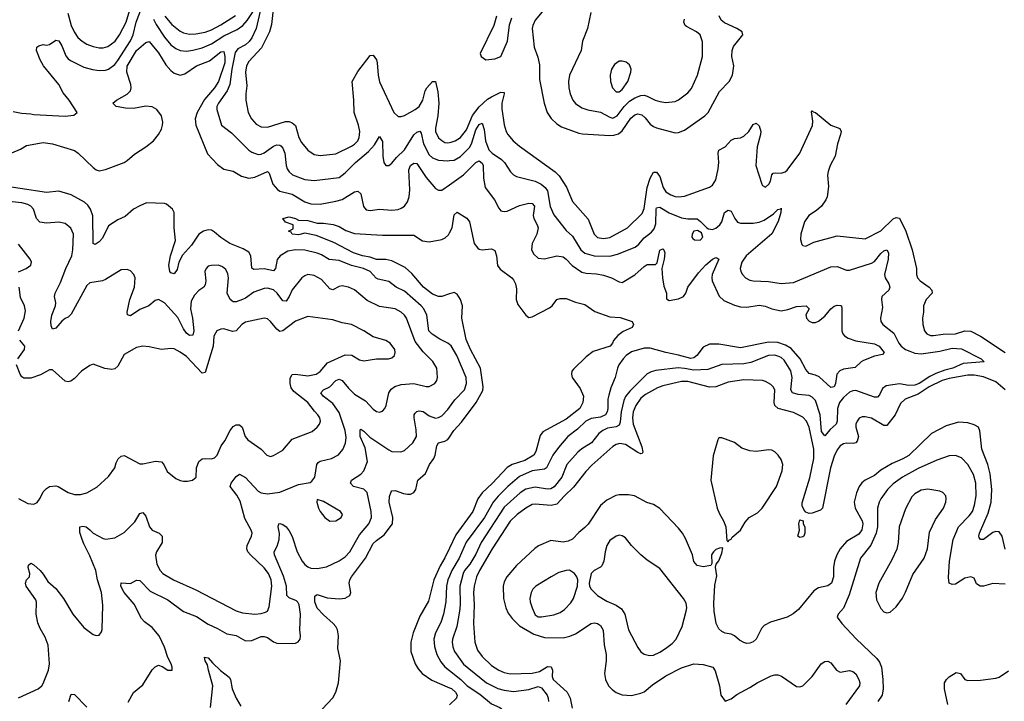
# Model space of a CAD drawing. Header units: inches. Extents: x 1834610 to 2027685, y 642842 to 774116.
# Tile 556 of 632: x 1967239 to 1973564, y 754530 to 758907. Entities that reach past the tile are written whole.
import ezdxf

# ---------------------------------------------------------------- set-up
doc = ezdxf.new("R2010")
doc.units = ezdxf.units.IN
doc.header["$MEASUREMENT"] = 0
doc.layers.add('B9765', color=7, linetype='Continuous')
doc.layers.add('B9775', color=7, linetype='Continuous')

msp = doc.modelspace()

# ---------------------------------------------------------------- linework, layer by layer
at = {"layer": 'B9765', "color": 5}
for points, elevation in [([(1967197.4, 758317.4), (1967250, 758305.7), (1967310, 758302.6), (1967330, 758297.3), (1967531.5, 758288.5), (1967585.6, 758294.4), (1967608, 758310), (1967556.2, 758390), (1967517.6, 758437.6), (1967490.4, 758490), (1967390.6, 758610), (1967369.8, 758650), (1967347.2, 758710), (1967349.8, 758730.2), (1967360.8, 758739.2), (1967390, 758747.4), (1967410, 758743.6), (1967430, 758747.6), (1967470, 758776.4), (1967489.5, 758770.5), (1967510, 758738.7), (1967534.8, 758674.8), (1967550, 758654.6), (1967564.4, 758644.4), (1967650, 758602.4), (1967706.1, 758586.1), (1967750, 758580.2), (1967790, 758583.6), (1967810, 758590.2), (1967850, 758619.7), (1967870, 758644.2), (1967949.6, 758770.4), (1967967.2, 758810), (1967987.1, 758890), (1968030.9, 759009.1)], 460), ([(1968789.3, 758989.3), (1968758.6, 758850), (1968730.4, 758790), (1968713.5, 758766.5), (1968690, 758746), (1968641.1, 758718.9), (1968622.8, 758697.2), (1968601.9, 758590), (1968589.6, 758490), (1968570.8, 758449.2), (1968515, 758370), (1968506, 758350), (1968504.7, 758330), (1968535.8, 758230), (1968600.4, 758180.4), (1968710, 758070.2), (1968730, 758056.5), (1968770, 758042.4), (1968790, 758042.8), (1968810, 758052.1), (1968870, 758095.4), (1968890, 758102.4), (1968910, 758101.4), (1968916.8, 758096.8), (1968930, 758082.8), (1968942.9, 758050), (1968951.4, 757970), (1968957.9, 757950), (1968970, 757929.2), (1968990.6, 757910.6), (1969070, 757881.7), (1969130, 757873.9), (1969290, 757894.3), (1969330, 757923), (1969395, 757990), (1969480.3, 758059.7), (1969517.3, 758102.7), (1969550, 758157.3), (1969570, 758124.7), (1969571.7, 758031.7), (1969578, 757990), (1969590, 757970.8), (1969610, 757970.6), (1969630, 757986), (1969658.5, 758021.5), (1969710, 758071.3), (1969770, 758166.7), (1969790, 758185), (1969810, 758190.2), (1969817.4, 758177.4), (1969832.3, 758110), (1969870, 758039.3), (1969890, 758019.2), (1969930, 758004.5), (1969990, 758000.5), (1970000, 758001.8)], 460), ([(1968871.3, 759010), (1968855.6, 758875.6), (1968843.4, 758830), (1968792.7, 758727.3), (1968710, 758638.7), (1968695.3, 758610), (1968689.6, 758570), (1968698.1, 758481.9), (1968691, 758430), (1968691.1, 758391.1), (1968706.8, 758310), (1968728.4, 758270), (1968757.1, 758237.1), (1968790, 758219.4), (1968830, 758215.9), (1968946.6, 758253.4), (1968970, 758253), (1968990, 758245.6), (1969010, 758228.5), (1969032.4, 758150), (1969050, 758118.5), (1969090, 758070.2), (1969130, 758041.2), (1969170, 758034.3), (1969270, 758044.6), (1969370, 758094.1), (1969390, 758107.5), (1969410.5, 758130), (1969420.2, 758150), (1969424.8, 758190), (1969415.6, 758230), (1969386.4, 758310), (1969385.2, 758390), (1969374.1, 758510), (1969410, 758574.7), (1969490, 758676.5), (1969510, 758679.5), (1969530, 758648.4), (1969535.1, 758630), (1969541, 758550), (1969550, 758508.5), (1969642.9, 758310), (1969670, 758286.4), (1969690, 758285.4), (1969710, 758291.3), (1969779.7, 758330), (1969804.4, 758350), (1969827.9, 758390), (1969844.2, 758450), (1969854.3, 758470), (1969890, 758510.4), (1969910, 758510.8), (1969924.6, 758444.6), (1969931.8, 758370), (1969925.8, 758290), (1969910.7, 758210), (1969910.7, 758190), (1969930, 758149.2), (1969950, 758130.2), (1969970, 758118.9), (1969990, 758116.6), (1970000, 758118.5)], 480), ([(1967548.2, 758948.2), (1967570, 758870.4), (1967588, 758828), (1967613.2, 758793.2), (1967639.2, 758770), (1967670, 758750.7), (1967710, 758735.3), (1967750, 758726.7), (1967774.3, 758725.7), (1967805.8, 758734.2), (1967852.2, 758770), (1967880.8, 758810), (1967922.2, 758890), (1967946.7, 758970)], 480), ([(1968098.3, 758910), (1968116, 758876), (1968170, 758795.1), (1968210, 758746), (1968241.5, 758721.5), (1968270, 758709.5), (1968310, 758705.5), (1968350, 758710.6), (1968410, 758727.1), (1968470, 758752.7), (1968550, 758804.3), (1968635.3, 758844.7), (1968671.3, 758868.7), (1968699, 758901), (1968739.4, 758960.6)], 460), ([(1968170.6, 758930), (1968215.1, 758875.1), (1968270, 758832.3), (1968290, 758822.5), (1968330, 758814.9), (1968370, 758815.7), (1968430, 758825.9), (1968470, 758841), (1968530, 758873.2), (1968625.9, 758934.1)], 480), ([(1967090, 758012), (1967244.9, 758075.1), (1967281.4, 758098.6), (1967390, 758117.4), (1967449.7, 758110.3), (1967590, 758066.7), (1967613.4, 758050), (1967710, 757956.9), (1967730, 757943.2), (1967750, 757937.5), (1967790, 757944.8), (1967909.8, 757990.2), (1967930, 758002.4), (1967976.9, 758043.1), (1968050, 758090.2), (1968097.4, 758130), (1968131.4, 758170), (1968150, 758204.9), (1968156.3, 758230), (1968157.2, 758250), (1968149, 758290), (1968120.3, 758330), (1968090, 758347.7), (1968050, 758351), (1967970, 758337.5), (1967918.7, 758338.7), (1967858.4, 758350), (1967837.6, 758370), (1967860.9, 758390), (1967930, 758429.2), (1967949.8, 758450), (1967955, 758470), (1967952.4, 758490), (1967926.3, 758570), (1967930, 758607.9), (1967990, 758710), (1968050, 758761.5), (1968070, 758766.7), (1968090, 758744.2), (1968130, 758693.4), (1968177.6, 758617.6), (1968210, 758580.6), (1968230, 758563.8), (1968270, 758550.2), (1968300.4, 758559.7), (1968374.3, 758610), (1968457.1, 758642.9), (1968530, 758700.9), (1968550, 758702.6), (1968556.5, 758670), (1968555.6, 758630), (1968516, 758510), (1968490.5, 758470), (1968425.5, 758394.5), (1968379, 758310), (1968365.6, 758270), (1968370.1, 758230), (1968446.1, 758046.1), (1968510, 757977.4), (1968550, 757946.9), (1968610, 757933.7), (1968662.9, 757902.8), (1968710, 757889.4), (1968750, 757896.1), (1968831.5, 757931.5), (1968840.7, 757920.7), (1968864.8, 757850), (1968895.9, 757815.9), (1968910, 757806.7), (1968990, 757786), (1969070, 757737.6), (1969110, 757724.2), (1969170, 757722.4), (1969270, 757740.7), (1969310, 757753.2), (1969390, 757802.3), (1969410, 757805.5), (1969429.3, 757789.3), (1969446.6, 757706.6), (1969465.2, 757685.2), (1969490, 757682.8), (1969550, 757691.1), (1969630, 757682.9), (1969670, 757689.2), (1969690, 757697.8), (1969710, 757710.3), (1969730, 757736.4), (1969741.2, 757770), (1969745.8, 757814.2), (1969737.8, 757942.2), (1969748.6, 757970), (1969770, 757986.7), (1969790, 757983.1), (1969850, 757893.4), (1969910, 757823.6), (1969930, 757811.5), (1969950, 757811.3), (1970000, 757846.6)], 440), ([(1970000, 756821.7), (1969990, 756830.6), (1969936.7, 756856.7), (1969888.6, 756888.6), (1969867.5, 756910), (1969854, 757010), (1969834.5, 757050), (1969817.3, 757070), (1969710, 757164), (1969657.4, 757190), (1969610, 757225.1), (1969540.7, 757240.7), (1969528.3, 757248.3), (1969489.4, 757289.4), (1969448.4, 757310), (1969369.2, 757329.2), (1969290, 757360.9), (1969226.7, 757366.7), (1969177.6, 757397.6), (1969150, 757408.6), (1969070, 757426.6), (1969011.3, 757428.7), (1968960.2, 757419.8), (1968911.6, 757390), (1968893.6, 757366.4), (1968881.3, 757310), (1968870, 757295.4), (1968810, 757307.2), (1968743.7, 757303.7), (1968730.9, 757310.9), (1968724.1, 757390), (1968710, 757415.1), (1968675.2, 757435.2), (1968588.3, 757470), (1968530, 757508), (1968490, 757542.4), (1968470, 757555.1), (1968450, 757558.2), (1968419.3, 757550), (1968390, 757529.7), (1968341.6, 757458.4), (1968285, 757395), (1968262, 757350), (1968250, 757303.7), (1968230, 757275.1), (1968210, 757280.9), (1968202.9, 757290), (1968196.8, 757330), (1968206.6, 757390), (1968240.2, 757490), (1968230.5, 757570), (1968232.1, 757670), (1968219.7, 757690), (1968182.5, 757722.5), (1968170, 757726.6), (1968054, 757730), (1968010, 757712.6), (1967970, 757689.7), (1967916.2, 757643.8), (1967870, 757621.3), (1967810, 757584.2), (1967770, 757503.1), (1967750, 757480.4), (1967724, 757464), (1967709.8, 757469.8), (1967708.1, 757648.1), (1967693.3, 757690), (1967676.3, 757716.3), (1967655.9, 757735.9), (1967570, 757782.6), (1967490, 757805), (1967410, 757798.1), (1967070.5, 757849.5)], 440), ([(1967230, 754552.8), (1967358, 754610), (1967381.6, 754630), (1967390, 754644), (1967422.8, 754730), (1967430.6, 754770), (1967421.8, 754890), (1967402.1, 754942.1), (1967370, 754997.6), (1967355.2, 755035.2), (1967344.2, 755090), (1967346.1, 755166.1), (1967341.8, 755181.8), (1967280.5, 755270), (1967275.8, 755290), (1967283, 755310), (1967301.3, 755330), (1967303.5, 755350), (1967292.8, 755390), (1967296.1, 755403.9), (1967310, 755417.6), (1967330, 755405.7), (1967370.2, 755370), (1967390, 755347), (1967419.5, 755299.5), (1967470, 755254.3), (1967520.2, 755190), (1967580.3, 755090), (1967650, 755004.4), (1967710, 754958.8), (1967730, 754954), (1967750, 754956), (1967764.5, 754975.5), (1967769.5, 754990.5), (1967772.8, 755147.2), (1967764.2, 755230), (1967738.9, 755310), (1967727.2, 755370), (1967690, 755463.5), (1967650, 755541.3), (1967639.9, 755570), (1967625.6, 755614.4), (1967624.5, 755650), (1967644.5, 755655.5), (1967664.9, 755650), (1967690, 755632), (1967710, 755610.3), (1967775.6, 755575.6), (1967791.7, 755571.7), (1967850, 755580.7), (1967910, 755614), (1967977.3, 755682.7), (1968010, 755737.3), (1968030, 755742), (1968050, 755719.1), (1968071.7, 755650), (1968090, 755629), (1968135.5, 755610), (1968153.6, 755590), (1968153.8, 755550), (1968116.5, 755490), (1968111.7, 755468.3), (1968120.2, 755410), (1968141.2, 755370), (1968158.5, 755350), (1968227.4, 755310), (1968370, 755247), (1968630, 755112), (1968670, 755099.1), (1968749.8, 755090.2), (1968790, 755093.7), (1968817.3, 755102.7), (1968831.1, 755110), (1968842.2, 755137.8), (1968858.8, 755270), (1968853.6, 755310), (1968836.6, 755350), (1968810, 755388.2), (1968721.1, 755470), (1968705, 755490), (1968698.6, 755510), (1968699.4, 755530), (1968726.9, 755590), (1968731.1, 755610), (1968725.7, 755630), (1968684.6, 755704.6), (1968656.1, 755816.1), (1968633.7, 755853.7), (1968589.8, 755910), (1968596.8, 755930), (1968630, 755974), (1968650, 755989.1), (1968690, 755967.5), (1968770, 755879.7), (1968790, 755868.1), (1968830, 755863.6), (1968910, 755872.4), (1969030, 755922.6), (1969104.1, 755935.9), (1969116.2, 755943.8), (1969135.6, 755970), (1969147.8, 756050), (1969156.5, 756063.5), (1969170, 756072), (1969240.9, 756090), (1969287.3, 756112.7), (1969313.6, 756146.4), (1969331.2, 756188.8), (1969335, 756225), (1969330.4, 756270), (1969290, 756384.6), (1969250, 756441.6), (1969188, 756490), (1969173.7, 756510), (1969191.3, 756530), (1969230.8, 756550), (1969270, 756591.3), (1969290, 756599.1), (1969310, 756590.2), (1969350, 756541.6), (1969390, 756502.9), (1969460.6, 756460.6), (1969510, 756405.7), (1969530, 756392), (1969550, 756387.2), (1969570, 756393), (1969583.6, 756410), (1969592.4, 756430), (1969609.8, 756510), (1969625.5, 756534.5), (1969647.7, 756552.3), (1969690, 756563.8), (1969770, 756570.2), (1969850, 756552.2), (1969870, 756552.3), (1969906.3, 756570), (1969919.3, 756590), (1969923.1, 756610), (1969917.4, 756670), (1969891.9, 756711.9), (1969830, 756774.2), (1969779.8, 756839.8), (1969722.9, 756990), (1969710.4, 757010.4), (1969690, 757028.9), (1969650, 757050.6), (1969550, 757066.2), (1969470, 757104), (1969390, 757172.9), (1969350.4, 757189.7), (1969310, 757197.7), (1969290, 757193), (1969250, 757171.5), (1969230, 757179.7), (1969177.8, 757237.8), (1969130, 757264.6), (1969090, 757269.8), (1969070, 757263.1), (1969051.6, 757248.4), (1968990, 757172.1), (1968970, 757129.6), (1968950, 757099.7), (1968930, 757101.1), (1968891.9, 757151.9), (1968870, 757173.2), (1968830, 757184.1), (1968810, 757181.4), (1968743.5, 757156.5), (1968690, 757118.7), (1968670, 757109.8), (1968630, 757096), (1968610, 757096), (1968590, 757111.1), (1968570.7, 757150), (1968579.8, 757250), (1968575.8, 757275.8), (1968562, 757302), (1968540.9, 757320.9), (1968515.3, 757330), (1968470, 757329.7), (1968450, 757324.2), (1968435.8, 757310), (1968427.9, 757290), (1968435.3, 757230), (1968430, 757204), (1968422, 757190), (1968390, 757168), (1968360.9, 757139.1), (1968340.7, 757099.3), (1968335, 757050), (1968349, 756990), (1968357.1, 756910), (1968350, 756880.5), (1968330, 756879.1), (1968310, 756894.3), (1968290, 756922.7), (1968254.7, 756994.7), (1968170, 757088.7), (1968130.6, 757110.6), (1968110, 757104), (1968068.2, 757070), (1968010, 757045.1), (1967950, 757005.4), (1967931.9, 757011.9), (1967929.8, 757030), (1967945.4, 757110), (1967975.8, 757190), (1967979.7, 757250), (1967971, 757271), (1967950, 757293.6), (1967930, 757303), (1967890, 757300.4), (1967790, 757237.7), (1967770, 757229.7), (1967690, 757216.3), (1967670, 757200.5), (1967570, 757016.8), (1967550, 756996.8), (1967530, 756988.7), (1967510, 756972.1), (1967470, 756926), (1967450, 756919.7), (1967441.1, 756941.1), (1967438.1, 756970), (1967446.1, 757010), (1967468.1, 757070), (1967469.9, 757090), (1967462.9, 757130), (1967466, 757150), (1967501, 757219), (1967535.4, 757310), (1967573.3, 757390), (1967580.2, 757430), (1967584.7, 757530), (1967567.6, 757567.6), (1967530, 757598), (1967490, 757607.2), (1967410, 757600.3), (1967367.8, 757607.8), (1967346.6, 757630), (1967327.4, 757690), (1967309.2, 757709.2), (1967290, 757719.8), (1967253.2, 757730), (1967190, 757737.9)], 460), ([(1970000, 757146.1), (1969950, 757129.3), (1969930, 757129.4), (1969890, 757144.7), (1969833.7, 757190), (1969757.1, 757277.1), (1969715.8, 757315.8), (1969630, 757359.3), (1969590, 757366.5), (1969530, 757367), (1969490, 757381.9), (1969441.6, 757390), (1969383.5, 757410), (1969257.3, 757477.3), (1969142.2, 757522.2), (1969070, 757535.3), (1969030, 757525.6), (1968988.7, 757530), (1968982, 757542), (1968966, 757550), (1968995.3, 757564.7), (1968995.3, 757590), (1968946, 757606), (1968929.6, 757630.4), (1968970, 757640.5), (1969011, 757630), (1969030, 757620.5), (1969090, 757617.6), (1969150, 757599.5), (1969190, 757599.7), (1969251.5, 757591.5), (1969290, 757578.7), (1969332.8, 757552.8), (1969390, 757534.2), (1969570, 757522.8), (1969770, 757523), (1969827.3, 757487.3), (1969870, 757479.6), (1969950, 757496.5), (1969973, 757507), (1969993.7, 757526.3), (1970000, 757538.6)], 420), ([(1967230, 757288.2), (1967279.3, 757310), (1967309.3, 757330), (1967315.1, 757350), (1967306.6, 757370), (1967230, 757465.1)], 480), ([(1967231.7, 756910), (1967266.9, 756990), (1967276.5, 757036.5), (1967268.7, 757070), (1967244, 757124), (1967236.2, 757190)], 480), ([(1967230, 755832.8), (1967290, 755801.1), (1967330, 755796.4), (1967350, 755806), (1967370, 755834.4), (1967390, 755874.9), (1967410, 755896.9), (1967430, 755910.2), (1967470, 755913.9), (1967484.9, 755910), (1967550, 755871.7), (1967590, 755858.3), (1967630, 755858), (1967670, 755868.4), (1967733.6, 755906.4), (1967810, 755973.4), (1967849.6, 756030), (1967858.2, 756061.8), (1967872.3, 756087.7), (1967890, 756104.6), (1967910, 756108.9), (1968010, 756055.3), (1968030, 756054.7), (1968112.1, 756072.1), (1968149, 756069), (1968164.2, 756050), (1968186.6, 756006.6), (1968241.6, 755961.6), (1968270, 755947.4), (1968290, 755943.1), (1968316.9, 755943.1), (1968348.7, 755950), (1968372.4, 755970), (1968375.5, 756030), (1968390, 756070.3), (1968410, 756087.6), (1968430, 756090.3), (1968470, 756086.3), (1968490, 756094.6), (1968506.6, 756110), (1968534, 756170), (1968557, 756203), (1968590, 756268.9), (1968610, 756294.6), (1968630, 756304.6), (1968650, 756306.4), (1968668.2, 756290), (1968686.5, 756230), (1968703.8, 756210), (1968790, 756150.4), (1968826.8, 756110), (1968850, 756102), (1968870, 756107.7), (1968930, 756142), (1968990, 756214), (1969116.6, 756263.4), (1969149.8, 756290.2), (1969164.2, 756310), (1969171.1, 756330), (1969167.1, 756350), (1969154.7, 756370), (1969132.3, 756392.3), (1969088.7, 756450), (1968999.7, 756519.7), (1968982.9, 756542.9), (1968976.7, 756570), (1968975.8, 756604.2), (1968990, 756629.3), (1969010, 756631.5), (1969090, 756619.9), (1969144, 756630), (1969170, 756648.6), (1969216.7, 756703.3), (1969330, 756755.6), (1969373.3, 756753.3), (1969422.6, 756722.6), (1969450, 756716.5), (1969530, 756728.9), (1969608, 756730), (1969630, 756736.4), (1969647, 756750), (1969651.1, 756770), (1969648, 756790), (1969619.6, 756830), (1969590, 756846.3), (1969510, 756871.5), (1969449.3, 756910), (1969369.7, 756949.7), (1969310, 756960.8), (1969250, 756979.5), (1969090, 757001.4), (1969010, 756970.6), (1968930, 756909.9), (1968910, 756905.8), (1968890, 756920.7), (1968849.9, 756969.9), (1968830, 756986), (1968810, 756991.5), (1968690, 756965.4), (1968666.2, 756950), (1968630, 756909.8), (1968605.5, 756905.5), (1968550, 756922.2), (1968530, 756920.4), (1968506, 756910), (1968484.8, 756875.2), (1968480.9, 756810), (1968430, 756641.1), (1968410, 756638.2), (1968310, 756743.5), (1968270, 756772.9), (1968230, 756792.8), (1968210, 756795.8), (1968150, 756789.8), (1968070, 756806.8), (1968030, 756809.8), (1967990, 756801.4), (1967910, 756756.4), (1967870, 756682.4), (1967850, 756665.1), (1967830, 756661.1), (1967786.6, 756666.6), (1967710, 756694.5), (1967690, 756687.3), (1967635.5, 756650), (1967590, 756602.9), (1967566.3, 756586.3), (1967550, 756582), (1967530, 756586), (1967450, 756658.9), (1967430, 756659.7), (1967373, 756627), (1967310, 756606), (1967265.8, 756605.8), (1967253, 756613), (1967241.1, 756630), (1967218.3, 756690)], 480), ([(1967227.2, 756730), (1967269.7, 756790), (1967271.3, 756810), (1967238.7, 756850)], 480), ([(1967935.8, 754524.2), (1967970, 754588), (1968030, 754636.9), (1968090, 754732.4), (1968110, 754752.4), (1968130, 754761.6), (1968153.8, 754753.8), (1968190, 754731), (1968218, 754730), (1968219, 754750), (1968212.3, 754770), (1968191.1, 754811.1), (1968170, 754878), (1968135, 754950), (1968090, 755003.4), (1968040.2, 755040.2), (1968021.7, 755061.7), (1967975, 755155), (1967908.8, 755230), (1967887.6, 755270), (1967889.8, 755290.2), (1967950, 755286.4), (1967990, 755308.9), (1968010, 755305.3), (1968077.2, 755237.2), (1968190, 755181.3), (1968290, 755106.7), (1968374.9, 755074.9), (1968450, 755025.3), (1968510, 754998.5), (1968570, 754964), (1968630, 754952.6), (1968690, 754919.6), (1968730, 754921.2), (1968790, 754946), (1968810, 754946.9), (1968830, 754940.8), (1968870, 754912), (1968890, 754903.1), (1968990, 754901.6), (1969010, 754903.8), (1969027.8, 754912.2), (1969039.6, 754930), (1969042, 754950), (1969038, 754990), (1969042, 755090), (1969033.1, 755150), (1969026.4, 755166.4), (1969016.2, 755176.2), (1968970, 755194.3), (1968954.9, 755210), (1968951.8, 755270), (1968933.3, 755333.2), (1968875.3, 755470), (1968873.3, 755490), (1968893.4, 755526.6), (1968905.9, 755570), (1968907.1, 755607.1), (1968899.7, 755650), (1968904, 755670), (1968910, 755672.2), (1968930, 755664.9), (1968950, 755650.3), (1968970, 755625.7), (1968988.8, 755588.8), (1969020.7, 755490), (1969053.4, 755430), (1969070, 755409.1), (1969090, 755393.8), (1969110, 755386.2), (1969150, 755382.4), (1969210, 755392.9), (1969290, 755432.9), (1969330, 755458.7), (1969358.9, 755490), (1969421.2, 755598.8), (1969481.2, 755670), (1969498.1, 755710), (1969495.7, 755750), (1969470, 755872), (1969450, 755891.9), (1969383.6, 755910), (1969364, 755930), (1969371.2, 755950), (1969430.9, 755989.1), (1969448.7, 756010), (1969473.2, 756070), (1969458.2, 756158.2), (1969426.9, 756230), (1969426.1, 756273.9), (1969430, 756277), (1969450, 756264.7), (1969487.4, 756227.4), (1969610, 756144.3), (1969630, 756135), (1969687.4, 756132.6), (1969710, 756141.1), (1969764.7, 756190), (1969787.4, 756230), (1969786.2, 756273.8), (1969771.9, 756350), (1969772.6, 756370), (1969778.9, 756381.1), (1969789, 756391), (1969805.4, 756394.6), (1969830, 756391.2), (1969870, 756362.8), (1969910, 756349.4), (1969930, 756353.2), (1969950, 756364.2), (1969990, 756403.6), (1970000, 756418.1)], 440), ([(1969180.9, 754479.1), (1969250, 754553.4), (1969269.8, 754590), (1969287, 754650), (1969299.3, 754790), (1969283.2, 754870), (1969287.4, 754950), (1969279.4, 754990), (1969269.8, 755010), (1969252.9, 755030), (1969190, 755085), (1969149, 755129), (1969135.3, 755170), (1969135.1, 755204.9), (1969150, 755216.5), (1969214.1, 755194.1), (1969290, 755188.7), (1969330, 755191.9), (1969359.3, 755210), (1969365.7, 755230), (1969355.3, 755290), (1969358.9, 755310), (1969369.9, 755330), (1969460.5, 755450), (1969510, 755543.8), (1969530, 755563.9), (1969580, 755600), (1969633.5, 755670), (1969636.2, 755710), (1969611.8, 755810), (1969614.9, 755845.1), (1969625.1, 755874.9), (1969630, 755882), (1969650, 755883.7), (1969704, 755864), (1969730, 755859.4), (1969750, 755861.4), (1969770, 755871.5), (1969782.9, 755890), (1969796.4, 755950), (1969846.4, 755993.6), (1969871.7, 756050), (1969899.4, 756090), (1969908.6, 756111.4), (1969919.3, 756170), (1969929.7, 756190), (1969970, 756200.7), (1969990, 756211.6), (1970000, 756227.4)], 420), ([(1970000, 755513.3), (1969970, 755451.6), (1969939.6, 755400.4), (1969898.8, 755310), (1969865.6, 755174.4), (1969810, 755076.3), (1969766, 754970), (1969751, 754910), (1969751, 754850), (1969778.8, 754770), (1969798.6, 754738.6), (1969824.4, 754710), (1969886.6, 754666.6), (1970000, 754617)], 420), ([(1970000, 755334.4), (1969990.1, 755310), (1969980.1, 755270), (1969975.2, 755170), (1969960.3, 755090), (1969943.4, 755036.6), (1969909.5, 754970), (1969899.8, 754930), (1969903, 754883), (1969918.4, 754830), (1969944.2, 754784.2), (1969970.9, 754750.9), (1970000, 754727.7)], 440), ([(1968464, 754490), (1968478.4, 754630), (1968450.9, 754730), (1968445.5, 754765.5), (1968429.6, 754790.4), (1968426, 754814), (1968450, 754810.3), (1968477.3, 754777.3), (1968528.7, 754728.7), (1968584.7, 754684.7), (1968592.4, 754670), (1968603.9, 754610), (1968630.4, 754549.6), (1968659.5, 754499.5)], 420), ([(1967553.6, 754530), (1967570, 754577.3), (1967590, 754574), (1967670, 754493.5)], 440)]:
    msp.add_lwpolyline(points, dxfattribs=dict(at, elevation=elevation))
at = {"layer": 'B9765', "color": 5, "elevation": 460}
msp.add_lwpolyline([(1969150, 755826), (1969147.3, 755810), (1969158.8, 755770), (1969168, 755750), (1969199.1, 755710), (1969230, 755686), (1969270, 755688.4), (1969303.7, 755710), (1969312, 755730), (1969299.3, 755750), (1969190, 755812.3)], close=True, dxfattribs=at)
at = {"layer": 'B9775', "color": 5}
for points, elevation in [([(1970302, 758930), (1970284.4, 758870), (1970197.6, 758690), (1970202.4, 758670), (1970234, 758650), (1970290, 758655.8), (1970330, 758670.7), (1970373.2, 758770), (1970385.8, 758874.2), (1970400.9, 758919.1)], 520), ([(1970605.5, 758970), (1970550, 758903.5), (1970534.2, 758870), (1970530.2, 758850), (1970544, 758730), (1970567, 758667), (1970578, 758618), (1970577.8, 758522.2), (1970607.9, 758370), (1970627, 758310), (1970653.4, 758273.4), (1970690, 758238.2), (1970719.2, 758219.2), (1970830, 758177.4), (1970853.7, 758173.7), (1971030, 758163.9), (1971054.6, 758165.4), (1971085.5, 758174.5), (1971110, 758194.2), (1971165.2, 758274.8), (1971190, 758295.4), (1971210, 758303.3), (1971235.9, 758295.9), (1971257.1, 758277.1), (1971290, 758236), (1971310, 758220.9), (1971330, 758212.9), (1971450, 758181.1), (1971470, 758183.2), (1971510, 758198), (1971641, 758290), (1971661.5, 758310), (1971734.1, 758445.9), (1971796.9, 758510), (1971817.2, 758550), (1971827.2, 758610), (1971813.5, 758670), (1971814.7, 758710), (1971824.7, 758735.3), (1971885.2, 758810), (1971879.3, 758830), (1971846, 758850), (1971765.8, 758885.8), (1971744.4, 758904.4), (1971731.5, 758931.5)], 520), ([(1970907.1, 758952.9), (1970886.7, 758850), (1970853.7, 758770), (1970845.8, 758710), (1970771.1, 758550), (1970765, 758510), (1970766.5, 758470), (1970774.7, 758430), (1970792.3, 758390), (1970808.9, 758368.9), (1970850, 758341.4), (1970888.5, 758328.5), (1970970, 758314.1), (1971030, 758281.2), (1971050, 758275.1), (1971077.2, 758290), (1971122, 758350), (1971157, 758383), (1971190, 758405), (1971230, 758420.8), (1971250, 758421.9), (1971270, 758416.3), (1971320.4, 758390), (1971350, 758381), (1971390, 758376.3), (1971450, 758382.6), (1971470, 758391.3), (1971530, 758436.5), (1971554.1, 758465.9), (1971593.2, 758550), (1971625.5, 758670), (1971624.1, 758764.1), (1971610.9, 758810), (1971587.6, 758830), (1971522.5, 758862.5), (1971513.3, 758870), (1971505.1, 758890), (1971510, 758910.8)], 540), ([(1970000, 758118.5), (1970010, 758120.5), (1970036, 758130), (1970070, 758150.8), (1970110, 758200.1), (1970148.3, 758291.7), (1970190, 758348.4), (1970244.3, 758395.7), (1970269, 758411), (1970330, 758441.1), (1970350, 758439.1), (1970351.6, 758430), (1970335.2, 758370), (1970335, 758335), (1970351.4, 758231.4), (1970363.5, 758190), (1970374.7, 758170), (1970407.9, 758130), (1970450, 758093.8), (1970678, 757930), (1970705.4, 757905.4), (1970750.6, 757830.6), (1970790, 757739.6), (1970890, 757625.7), (1970930, 757528.9), (1970950, 757509.3), (1970990, 757501.6), (1971030, 757509.4), (1971143.5, 757570), (1971237.6, 757662.4), (1971250, 757695.5), (1971269.5, 757830.5), (1971290, 757889.1), (1971310, 757928), (1971330, 757928.2), (1971350, 757900.2), (1971372.6, 757830), (1971390, 757802.3), (1971421.9, 757781.9), (1971450, 757772.2), (1971470.6, 757769.4), (1971510, 757773.7), (1971669.1, 757830.9), (1971690, 757843.6), (1971710, 757878), (1971726.7, 757950), (1971729.9, 757990), (1971726, 758050), (1971730.6, 758069.4), (1971770.4, 758089.6), (1971810, 758133.8), (1971830, 758143.9), (1971870, 758148.7), (1971890, 758159), (1971922.2, 758190), (1971950, 758234), (1971970, 758243.1), (1971990, 758224.9), (1971999.7, 758190), (1971998.4, 758170), (1971976, 758090), (1971967.4, 757970), (1972006, 757850), (1972010, 757842), (1972030, 757830.7), (1972051.5, 757850), (1972061.6, 757870), (1972069.6, 757910.4), (1972079.5, 757920.5), (1972095.3, 757924.7), (1972130, 757921.8), (1972155.4, 757930), (1972170, 757941.3), (1972251, 758050), (1972332.8, 758227.2), (1972334.9, 758254.9), (1972325.1, 758314.9), (1972330, 758322), (1972335.6, 758315.6), (1972350, 758311.4), (1972450, 758228.8), (1972508.3, 758208.3), (1972514.9, 758190), (1972512.6, 758170), (1972492, 758110), (1972478.2, 758030), (1972445.8, 757970), (1972432.2, 757932.2), (1972429, 757909), (1972435.1, 757835.1), (1972426.2, 757770), (1972417.8, 757750), (1972389.3, 757710), (1972358, 757682), (1972309.1, 757650), (1972279.7, 757610), (1972256.9, 757530), (1972255.6, 757495.6), (1972263.7, 757463.7), (1972270, 757457.3), (1972290, 757453), (1972340.7, 757479.3), (1972490, 757519.2), (1972670, 757499.6), (1972770, 757550.2), (1972850, 757628.6), (1972870, 757637.8), (1972890, 757632.7), (1972930.8, 757550), (1972971.8, 757430), (1973000.8, 757310), (1972999.6, 757270), (1973006.7, 757250), (1973023.6, 757230), (1973080.9, 757190), (1973098.9, 757170), (1973101.3, 757150), (1973062.4, 757110), (1973044.6, 757070), (1973044.4, 757030), (1973038, 756990), (1973039.6, 756950), (1973051.7, 756910), (1973066.7, 756890), (1973090, 756879.7), (1973110, 756878.4), (1973171.2, 756888.8), (1973250, 756890.9), (1973310, 756908.4), (1973350, 756906.8), (1973410, 756874.5), (1973569.2, 756769.2)], 480), ([(1970000, 758001.8), (1970030, 758005.9), (1970070, 758028), (1970130, 758089.5), (1970143.2, 758116.8), (1970170, 758199.7), (1970190, 758235), (1970210, 758243.1), (1970222.2, 758202.2), (1970230.1, 758129.9), (1970251.7, 758071.7), (1970273.8, 758050), (1970333.2, 758010), (1970352.4, 757990), (1970391.8, 757930), (1970410.2, 757910.2), (1970430, 757900.3), (1970550, 757869.5), (1970588.1, 757850), (1970614.2, 757830), (1970628.7, 757808.7), (1970647.4, 757707.4), (1970670, 757654.3), (1970750, 757552.6), (1970790, 757516.2), (1970843.7, 757430), (1970870, 757407.9), (1970930, 757389.7), (1971030, 757388.6), (1971078.2, 757401.8), (1971193.5, 757446.5), (1971215.1, 757464.9), (1971250, 757507.3), (1971297.5, 757542.5), (1971315.3, 757564.7), (1971324.6, 757595.4), (1971327.2, 757690), (1971330, 757698.7), (1971338, 757702), (1971350, 757703.5), (1971410, 757666), (1971490, 757634.4), (1971530, 757628.2), (1971590, 757627.7), (1971612, 757612), (1971652.7, 757570), (1971663.1, 757563.1), (1971690, 757559.8), (1971710, 757567.5), (1971735.7, 757590), (1971748.4, 757610), (1971767.2, 757670), (1971790, 757684.7), (1971810, 757676.9), (1971832.9, 757630), (1971850, 757606.5), (1971870, 757600.8), (1971950, 757600.8), (1971990, 757606.7), (1972021.1, 757618.9), (1972080.3, 757659.7), (1972110, 757687.2), (1972128.3, 757691.7), (1972130, 757696), (1972128.5, 757668.5), (1972111.8, 757611.8), (1972070, 757532.2), (1971905, 757390), (1971878.5, 757350), (1971867.8, 757310), (1971871.7, 757290), (1971881.7, 757270), (1971900.4, 757250), (1971930, 757233.8), (1971950, 757229.3), (1972050, 757225.4), (1972130, 757213), (1972210, 757219.8), (1972450, 757321.1), (1972490, 757321.2), (1972550, 757298.9), (1972570, 757299.6), (1972710, 757344.4), (1972730, 757355.2), (1972770, 757405.2), (1972790, 757422.4), (1972810.2, 757430.2), (1972819.6, 757410), (1972818.3, 757370), (1972793.6, 757270), (1972798, 757250), (1972822.6, 757210), (1972829.1, 757190), (1972822.8, 757170), (1972777.4, 757130), (1972774, 757110), (1972782, 757058), (1972768, 756990), (1972770.4, 756970), (1972784.4, 756950), (1972853.9, 756893.9), (1972886.1, 756830), (1972901.8, 756810), (1972929.1, 756790), (1972958.1, 756778.1), (1972990, 756766.8), (1973030, 756761.2), (1973150, 756778.7), (1973230, 756797), (1973290, 756794.6), (1973415.5, 756730), (1973434.8, 756710), (1973300.4, 756699.6), (1973233.6, 756670), (1973182.6, 756657.4), (1973124.8, 756635.2), (1973084.8, 756615.2), (1973017.5, 756570), (1972990, 756560.1), (1972950, 756558.6), (1972890, 756568.6), (1972804.4, 756555.6), (1972781.2, 756538.8), (1972761.7, 756498.3), (1972750, 756484.2), (1972730, 756484.3), (1972610, 756525), (1972590, 756524.5), (1972570, 756516.2), (1972530, 756481.1), (1972506.2, 756450), (1972492.8, 756410), (1972490.1, 756330), (1972483.2, 756310), (1972444.7, 756275.3), (1972410, 756235.4), (1972390, 756263), (1972382.1, 756370), (1972350, 756461), (1972330, 756484.1), (1972310, 756494.7), (1972239.6, 756499.6), (1972203.5, 756510), (1972191.9, 756530), (1972200.7, 756610), (1972192.2, 756652.2), (1972150, 756720.2), (1972130, 756737.3), (1972110, 756746.6), (1972090, 756752), (1972050, 756749.9), (1971934.6, 756705.4), (1971890, 756696.9), (1971750, 756693.9), (1971659, 756661), (1971570, 756655.6), (1971510, 756668.1), (1971468.9, 756671.1), (1971326.2, 756653.8), (1971294.6, 756645.4), (1971270, 756632.5), (1971158.6, 756521.4), (1971130, 756486.6), (1971119.2, 756460.8), (1971102.7, 756390), (1971096.6, 756323.4), (1971090, 756303.2), (1971070, 756293.4), (1971015.7, 756284.3), (1970983.9, 756270), (1970959.7, 756250), (1970911.3, 756190), (1970850, 756152.2), (1970825.2, 756130), (1970753.5, 756050), (1970721, 755970), (1970672.9, 755907.1), (1970650, 755893.7), (1970630, 755891.8), (1970550, 755905.2), (1970490, 755892.4), (1970454.6, 755870), (1970350, 755776.4), (1970202.8, 755550), (1970170, 755475.4), (1970129.5, 755410.5), (1970095.8, 755370), (1970086.8, 755350), (1970067.2, 755270), (1970069.1, 755150), (1970064.9, 755110), (1970047.4, 755010), (1970019.5, 754930), (1970017.2, 754910), (1970020.9, 754880.9), (1970032.1, 754850), (1970090, 754768.8), (1970238.5, 754650), (1970310, 754613.4), (1970350, 754601.5), (1970410, 754592.9), (1970510, 754607.2), (1970570, 754625.1), (1970590, 754616.3), (1970627.4, 754570), (1970634.1, 754550), (1970636.3, 754530)], 460), ([(1970000, 757846.6), (1970089.9, 757910), (1970170, 757989.1), (1970190, 758001.5), (1970210, 757986.7), (1970215.4, 757970), (1970217.5, 757890), (1970229.7, 757829.7), (1970287.9, 757750), (1970315.8, 757695.8), (1970330, 757678.9), (1970350, 757674.4), (1970370, 757677.1), (1970450, 757713.2), (1970509.3, 757729.3), (1970530, 757726), (1970546, 757710), (1970536.6, 757650), (1970540.7, 757630), (1970563.8, 757590), (1970569.3, 757570), (1970561.3, 757530), (1970530.2, 757470), (1970526, 757430), (1970541, 757401), (1970570, 757374.9), (1970610, 757371.4), (1970690, 757391.2), (1970730, 757383.6), (1970750, 757368.9), (1970788.1, 757328.1), (1970850, 757285.5), (1970878.4, 757278.4), (1970943.9, 757276.1), (1970990, 757265.9), (1971040.3, 757250), (1971090, 757223.7), (1971110, 757220.3), (1971190, 757269.3), (1971250, 757323), (1971270, 757334.3), (1971324.2, 757335.8), (1971333.6, 757346.4), (1971350, 757427), (1971370, 757434.9), (1971377.1, 757430), (1971382.8, 757410), (1971379.8, 757370), (1971364.2, 757310), (1971368.3, 757250), (1971377, 757197), (1971393.4, 757150), (1971394.4, 757114.4), (1971410, 757103.8), (1971470, 757113.8), (1971503.1, 757130), (1971517.2, 757150), (1971530.5, 757190), (1971598.8, 757281.2), (1971646.9, 757333.1), (1971690, 757370.1), (1971710, 757380.2), (1971718.1, 757378.1), (1971730.1, 757370), (1971688, 757270), (1971684.7, 757250), (1971687.7, 757230), (1971732.7, 757132.7), (1971763.2, 757103.2), (1971830, 757075), (1971870, 757064), (1971910, 757061), (1971990, 757074.5), (1972026.7, 757066.6), (1972070.4, 757050), (1972130, 757037.9), (1972173.7, 757046.3), (1972230, 757064.6), (1972291, 757070), (1972310.4, 757050), (1972289, 757011), (1972292.4, 756990), (1972310, 756970.4), (1972330, 756963.6), (1972350, 756963.2), (1972370, 756970.3), (1972410, 757003.1), (1972449.2, 757050.8), (1972470, 757067.4), (1972490, 757074.9), (1972512.7, 757072.7), (1972517.3, 757070), (1972520.3, 757050), (1972520.7, 756910), (1972526.4, 756890), (1972537.1, 756877.1), (1972561.5, 756861.5), (1972610, 756844.1), (1972730, 756826.5), (1972760.8, 756810), (1972791.8, 756770), (1972782, 756758), (1972730, 756745.7), (1972660.4, 756719.6), (1972644.6, 756710), (1972606.5, 756673.5), (1972530, 756662.5), (1972506.7, 756653.3), (1972487.3, 756630), (1972479.8, 756570), (1972471.9, 756550), (1972450, 756545.3), (1972373.8, 756613.8), (1972350, 756625.3), (1972310, 756635.4), (1972290, 756661.1), (1972252.2, 756730), (1972194.7, 756794.7), (1972157.5, 756817.5), (1972110, 756834.5), (1972050, 756836.5), (1971870, 756800.1), (1971730, 756823.8), (1971670, 756822.5), (1971630, 756804.6), (1971589.4, 756750), (1971570, 756734.9), (1971550, 756730.9), (1971470, 756753.4), (1971390, 756769), (1971290, 756798.5), (1971250, 756797), (1971170, 756775), (1971134.3, 756750), (1971115.8, 756730), (1971088, 756690), (1971079.6, 756670), (1971064.5, 756610), (1971036.6, 756543.4), (1971022.9, 756497.1), (1971017.7, 756470), (1971016.4, 756410), (1971011.9, 756388.1), (1971002.4, 756370), (1970970, 756353.9), (1970910, 756347.1), (1970875.3, 756330), (1970822.8, 756277.2), (1970760.9, 756230), (1970699.9, 756160.1), (1970664.1, 756110), (1970623.2, 756030), (1970610, 756021.5), (1970530, 756010.8), (1970450, 755974), (1970374.1, 755910), (1970312.7, 755847.3), (1970281, 755810), (1970224, 755710), (1970107.6, 755552.4), (1970061.5, 755450), (1970014.5, 755370), (1970000, 755334.4)], 440), ([(1970000, 757538.6), (1970016.1, 757570), (1970030, 757654), (1970050, 757670.4), (1970111.6, 757631.5), (1970128, 757610), (1970158.9, 757470), (1970180.9, 757440.9), (1970190, 757433.7), (1970210, 757430.3), (1970270, 757435.3), (1970290, 757426), (1970301.1, 757390), (1970308.7, 757328.7), (1970325.5, 757305.5), (1970401.1, 757250), (1970410, 757237.1), (1970423.6, 757210), (1970430, 757178), (1970429.1, 757110), (1970438.7, 757078.7), (1970490, 757010.7), (1970510, 756994), (1970530, 756998), (1970643, 757057), (1970659.6, 757070), (1970690, 757110.7), (1970710, 757117.3), (1970750, 757116.3), (1970810, 757092.7), (1970870, 757079.1), (1970932.5, 757032.5), (1971030, 756999.3), (1971095.3, 756995.3), (1971174, 756970), (1971182, 756950), (1971174, 756930), (1971116.2, 756903.8), (1971081.5, 756878.5), (1971053.6, 756846.4), (1971048, 756830), (1971032.8, 756810), (1970922.7, 756777.3), (1970877.7, 756742.3), (1970796.3, 756663.7), (1970786.4, 756650), (1970784.4, 756630), (1970788.5, 756610), (1970839.3, 756539.3), (1970859.6, 756490), (1970856.9, 756450), (1970837.2, 756410), (1970750, 756341.2), (1970599, 756261), (1970583, 756237), (1970553.8, 756133.8), (1970541, 756110), (1970484, 756076), (1970402.8, 756050), (1970369.4, 756030.6), (1970276.3, 755930), (1970210, 755869.8), (1970181.5, 755830), (1970149, 755750), (1970041.5, 755598.5), (1970000, 755513.3)], 420), ([(1970000, 756227.4), (1970026.9, 756270), (1970076.8, 756323.2), (1970172, 756448), (1970213.7, 756526.3), (1970216.7, 756550), (1970199, 756670), (1970134.9, 756790), (1970107.4, 756852.6), (1970078.9, 756990), (1970083.4, 757070), (1970071.4, 757110), (1970050, 757145.1), (1970030, 757156.1), (1970000, 757146.1)], 420), ([(1970000, 756418.1), (1970033.4, 756466.6), (1970096.5, 756530), (1970109.2, 756570), (1970106.5, 756610), (1970046.6, 756750), (1970010, 756812.8), (1970000, 756821.7)], 440), ([(1973570.4, 756530), (1973510, 756580.8), (1973430, 756613.1), (1973370, 756623.5), (1973330, 756623.7), (1973210, 756603.3), (1973164.1, 756590), (1973081.9, 756550), (1973010, 756501.5), (1972927.9, 756470), (1972897.1, 756442.9), (1972861.9, 756370), (1972810, 756300.4), (1972790, 756301), (1972710, 756349.2), (1972670, 756357.4), (1972650, 756356.4), (1972632.6, 756347.4), (1972618, 756330), (1972610.2, 756310), (1972610.9, 756290), (1972627, 756230), (1972618.5, 756201.5), (1972610, 756190.8), (1972594.1, 756185.9), (1972550, 756187.8), (1972530, 756183.7), (1972510, 756171.6), (1972490, 756145.1), (1972470, 756104), (1972447.7, 756030), (1972396.5, 755770), (1972382.3, 755757.7), (1972330, 755738.2), (1972310, 755736.4), (1972290, 755745.1), (1972277.8, 755757.8), (1972265.9, 755785.9), (1972265.4, 755805.4), (1972314.7, 755965.3), (1972341, 756090), (1972340.5, 756150), (1972310, 756289.7), (1972294.3, 756330), (1972270, 756355.4), (1972210, 756384.4), (1972111.5, 756411.5), (1972090.7, 756430), (1972085.4, 756450), (1972089.9, 756529.9), (1972078.7, 756550), (1972063.9, 756563.9), (1972030, 756584.8), (1972010, 756591.3), (1971890, 756593.6), (1971790, 756579.1), (1971710, 756549.9), (1971670, 756546.6), (1971530, 756582.9), (1971490, 756584.3), (1971370, 756555.8), (1971336.7, 756543.3), (1971259.6, 756500.4), (1971230, 756475.9), (1971196, 756430), (1971180.3, 756390), (1971176.2, 756350), (1971180.6, 756310), (1971234.7, 756165.3), (1971242.4, 756130), (1971237.8, 756122.2), (1971230, 756119.7), (1971210, 756128.9), (1971130, 756179.8), (1971093.7, 756186.3), (1971070, 756179.4), (1971050, 756166.3), (1970914, 756046), (1970875.1, 756004.9), (1970795.7, 755904.3), (1970737.6, 755850), (1970690, 755796.8), (1970651.9, 755788.1), (1970550, 755796.9), (1970530, 755793.1), (1970490, 755771), (1970434.6, 755730), (1970390, 755687.2), (1970273.9, 755510), (1970191.5, 755370), (1970172.4, 755330), (1970158.4, 755270), (1970154.4, 755230), (1970158.9, 755150), (1970154.6, 755030), (1970163.5, 754910), (1970179.7, 754859.7), (1970210, 754817.6), (1970270, 754761.3), (1970316.9, 754730), (1970350, 754715.4), (1970390, 754707.7), (1970530, 754711.1), (1970577.3, 754722.7), (1970630, 754753.6), (1970652.3, 754752.3), (1970661.1, 754730), (1970659.6, 754690), (1970665.4, 754670), (1970756.8, 754590), (1970774.6, 754550), (1970786.9, 754486.9)], 480), ([(1973570, 755506.6), (1973550.9, 755590.9), (1973530, 755619.3), (1973510, 755621.2), (1973490, 755614), (1973430, 755569.7), (1973410, 755569.6), (1973402.3, 755582.3), (1973399.6, 755590), (1973405.4, 755610), (1973461.3, 755738.8), (1973479.9, 755810), (1973484.6, 755890), (1973473.9, 755990), (1973458.4, 756050), (1973420.1, 756150), (1973407.5, 756267.5), (1973398, 756290), (1973370, 756306.6), (1973330, 756318.3), (1973270, 756322.4), (1973190, 756299.4), (1973096.9, 756250), (1972951, 756109), (1972913.1, 756086.9), (1972842.9, 756057.1), (1972770, 756015.2), (1972730, 755979.8), (1972670, 755950.6), (1972647.8, 755932.2), (1972631, 755909), (1972613.4, 755870), (1972600.4, 755810), (1972605.5, 755770), (1972650.6, 755690), (1972654.9, 755670), (1972648.3, 755631.7), (1972630, 755603.2), (1972550, 755557.4), (1972509.5, 755510), (1972488.3, 755470), (1972473.8, 755430), (1972467.1, 755390), (1972466, 755330), (1972453.8, 755290), (1972430, 755271.2), (1972370, 755258), (1972340.3, 755239.7), (1972241.1, 755118.9), (1972207.6, 755092.4), (1972168.3, 755071.7), (1972061.1, 755038.9), (1972021.9, 755018.1), (1972003.1, 754996.9), (1971970, 754929.6), (1971950, 754911.5), (1971930, 754903.6), (1971910, 754900.7), (1971890, 754907), (1971862, 754922), (1971830, 754951.8), (1971810, 754960.7), (1971770, 754967.6), (1971750, 754977.6), (1971730, 754995.1), (1971713.7, 755030), (1971699.7, 755110), (1971697.4, 755157.4), (1971703.5, 755276.5), (1971716.2, 755336.2), (1971708, 755392), (1971714, 755410), (1971730, 755432), (1971750, 755482), (1971756.4, 755516.4), (1971734.6, 755514.6), (1971710, 755505.2), (1971694.8, 755490), (1971684, 755470), (1971685.4, 755414.6), (1971678, 755402), (1971630, 755393.2), (1971590, 755402.7), (1971570, 755429), (1971561.7, 755470), (1971516.1, 755576.1), (1971496.5, 755610), (1971470, 755642.7), (1971350, 755767.8), (1971310, 755793.3), (1971267.3, 755807.3), (1971189.3, 755850), (1971150, 755856.2), (1971090, 755857), (1971068.5, 755851.5), (1971010, 755821.6), (1970970, 755786.6), (1970890, 755667.8), (1970870, 755645.8), (1970830, 755614.5), (1970790, 755570.8), (1970762.2, 755557.8), (1970730, 755552.8), (1970650, 755563.9), (1970572.2, 755527.8), (1970548.7, 755511.3), (1970430, 755401.4), (1970368.7, 755330), (1970350, 755296.9), (1970344.2, 755270), (1970347.1, 755190), (1970361.3, 755130), (1970377.3, 755097.3), (1970401.8, 755061.8), (1970450, 755015), (1970541.5, 754961.5), (1970610, 754941), (1970730, 754937.5), (1970772.5, 754947.6), (1970810, 754963.5), (1970910, 755029.2), (1970930, 755033.8), (1970950, 755030.2), (1970970, 755016.5), (1970986.4, 754986.4), (1970993.7, 754893.7), (1971005.8, 754830), (1971006.2, 754790), (1970994.7, 754710), (1971002, 754670), (1971022.2, 754630), (1971045.3, 754605.3), (1971070, 754587.6), (1971110, 754571), (1971170, 754567.1), (1971230, 754581.6), (1971250, 754591.3), (1971304.4, 754635.6), (1971390, 754695), (1971490, 754746), (1971570, 754770.5), (1971630, 754767.7), (1971690.8, 754750), (1971705.5, 754725.5), (1971734, 754630), (1971742.8, 754570), (1971770, 754532), (1971810, 754546.8), (1971846.2, 754573.8), (1971930, 754618), (1971977.2, 754650), (1972066.2, 754693.9), (1972090, 754700.6), (1972110, 754700.6), (1972132.2, 754692.2), (1972230, 754625.6), (1972250, 754622.9), (1972270, 754630.2), (1972330.6, 754690), (1972387.2, 754770), (1972410, 754785.8), (1972430, 754788), (1972450, 754776.9), (1972486.3, 754730), (1972510, 754718.2), (1972570, 754728.1), (1972590, 754722.8), (1972610, 754706.9), (1972630, 754670.3), (1972635.9, 754650), (1972632.9, 754630), (1972546.8, 754510)], 520), ([(1973570, 755282.2), (1973490, 755287.1), (1973430, 755269.7), (1973409.7, 755269.7), (1973385.4, 755285.4), (1973370, 755322), (1973350, 755329.2), (1973310, 755320.7), (1973250, 755282.9), (1973230, 755279.5), (1973210, 755289.2), (1973205.4, 755325.4), (1973211.7, 755430), (1973235.3, 755570), (1973269.5, 755650.5), (1973338.8, 755721.2), (1973359.2, 755750), (1973373.5, 755790), (1973382.8, 755850), (1973380.8, 755930), (1973366.9, 755986.9), (1973330, 756051.2), (1973290, 756094), (1973250, 756109.7), (1973210, 756106.4), (1973130, 756078.3), (1973010, 756026), (1972910.2, 755970), (1972850, 755926.1), (1972813.2, 755890), (1972771.1, 755830), (1972760.7, 755810), (1972750.2, 755770), (1972749.1, 755650), (1972741.5, 755610), (1972706.1, 755533.9), (1972640.2, 755450), (1972566.8, 755213.2), (1972531.5, 755128.5), (1972496, 755090), (1972491.3, 755070), (1972520.7, 755030), (1972612.1, 754932.1), (1972745, 754805), (1972762.2, 754782.2), (1972775.8, 754750), (1972784.3, 754670), (1972785.4, 754610), (1972780.2, 754570), (1972751.4, 754530)], 540), ([(1970000, 754727.7), (1970072.6, 754670), (1970113.4, 754630), (1970195.7, 754575.7), (1970270, 754515.1), (1970323.1, 754490), (1970350.3, 754470), (1970334.7, 754450), (1970288.5, 754431.5), (1970170, 754436), (1970110, 754454), (1970090, 754453.9), (1970070, 754439.2), (1970037.4, 754382.6), (1970013.8, 754366.2), (1970000, 754361.8)], 440), ([(1973202.2, 754510), (1973179.7, 754610), (1973180.5, 754650), (1973192, 754670), (1973210, 754688), (1973254.4, 754714.4), (1973282, 754710), (1973310, 754671), (1973330, 754664.9), (1973410, 754665.5), (1973510, 754679.6), (1973530, 754684.6), (1973590, 754726.4)], 540), ([(1970000, 754617), (1970011.8, 754611.8), (1970038.1, 754590), (1970050.1, 754569.9), (1970044, 754550), (1970000, 754508.1)], 420)]:
    msp.add_lwpolyline(points, dxfattribs=dict(at, elevation=elevation))
for points, elevation in [([(1971110, 758641.7), (1971090, 758641), (1971060.8, 758619.2), (1971040.6, 758590), (1971030.9, 758550), (1971034.2, 758510), (1971046.5, 758470), (1971070, 758444.1), (1971090, 758442.7), (1971110, 758458.8), (1971146.5, 758510), (1971164.5, 758570), (1971166, 758590), (1971156.5, 758616.5), (1971134.8, 758634.8)], 560), ([(1971593.3, 757553.3), (1971570, 757549.3), (1971558.4, 757530), (1971557.1, 757510), (1971562, 757502), (1971574.2, 757494.2), (1971610, 757490.4), (1971627.6, 757510), (1971618.8, 757538.8)], 460), ([(1971730, 756222), (1971722.8, 756210), (1971694, 756106), (1971679, 755950), (1971720.2, 755770), (1971734.2, 755734.2), (1971760.3, 755690), (1971774.9, 755650), (1971782, 755562), (1971790, 755554), (1971795.3, 755564.7), (1971810, 755571.3), (1971816.6, 755583.4), (1971869.4, 755630), (1971899.7, 755680.3), (1971925.1, 755710), (1971979.1, 755740.9), (1972008.1, 755770), (1972099.8, 755910), (1972136.2, 756010), (1972140.7, 756050), (1972130, 756082), (1972112.1, 756110), (1972090, 756131.9), (1972070, 756142), (1972050, 756145.3), (1971970, 756134.6), (1971930, 756137.8), (1971876.8, 756156.8), (1971830, 756193), (1971750, 756221.2)], 520), ([(1973071.8, 755891.8), (1973030, 755885.1), (1972990, 755862.2), (1972970, 755843), (1972930, 755766.6), (1972887.9, 755650), (1972881.5, 755550), (1972873.2, 755506.8), (1972841.8, 755438.2), (1972758.5, 755290), (1972738.3, 755230), (1972743, 755183), (1972770, 755125.5), (1972790, 755105.5), (1972810, 755099.1), (1972830, 755103), (1972870, 755136.3), (1972910, 755192.7), (1972930, 755230.6), (1972975.6, 755344.4), (1973049.7, 755450), (1973070.9, 755510), (1973082.8, 755617.2), (1973122.5, 755697.5), (1973172.4, 755770), (1973188.2, 755810), (1973191.1, 755830), (1973187.3, 755850), (1973170, 755871.8), (1973150, 755879.6)], 560), ([(1972250, 755582), (1972238, 755590), (1972248.7, 755630), (1972244, 755670), (1972250, 755696), (1972272, 755690), (1972272, 755670), (1972282, 755650), (1972282, 755610), (1972276, 755590), (1972270, 755586.6)], 480), ([(1971090, 755596.9), (1971070, 755591.3), (1971030, 755562.4), (1971010.2, 755530), (1970999.6, 755490), (1970991.8, 755430), (1970978.7, 755401.3), (1970968.9, 755391.1), (1970930, 755369.6), (1970910.4, 755350), (1970897.1, 755290), (1970899.3, 755270), (1970910.4, 755250), (1970950.4, 755210), (1971010, 755172.4), (1971070, 755146.9), (1971104.6, 755124.6), (1971125.2, 755090), (1971150.3, 754990), (1971210, 754874.9), (1971230, 754848.2), (1971250, 754832.2), (1971283.8, 754823.8), (1971310, 754826.7), (1971350, 754845.2), (1971386.9, 754870), (1971430, 754901.1), (1971455.4, 754930), (1971493.8, 755010), (1971521.1, 755110), (1971523.8, 755130), (1971520, 755160), (1971503.1, 755190), (1971350, 755383.5), (1971270, 755435.6), (1971229.6, 755470), (1971170, 755531.5), (1971130, 755581.1), (1971110, 755592.6)], 540), ([(1970770, 755373.2), (1970748.7, 755371.3), (1970703.1, 755356.9), (1970653.4, 755330), (1970554.9, 755270), (1970535.3, 755250), (1970523.6, 755230), (1970516, 755190), (1970518.9, 755170), (1970530.3, 755130), (1970550, 755086.7), (1970570, 755073.7), (1970590, 755073.4), (1970670, 755085.8), (1970710, 755100.8), (1970739.2, 755120.7), (1970778.3, 755161.7), (1970795.8, 755190), (1970821.1, 755270), (1970824, 755310), (1970817.4, 755330), (1970802.2, 755350)], 540)]:
    msp.add_lwpolyline(points, close=True, dxfattribs=dict(at, elevation=elevation))

doc.saveas('drawing.dxf')
